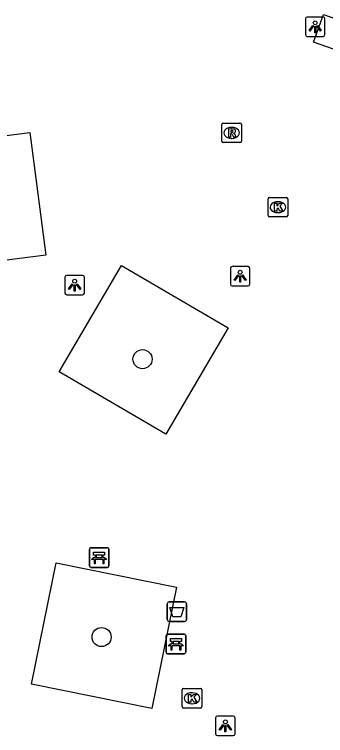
# Model space of a CAD drawing. Extents: x 164150 to 165261, y 382513 to 383432.
# Drawn here: x 164287.46 to 164303.38, y 383135.04 to 383171.95 of the extents above; entities that cross this region are included whole.
import ezdxf

# ---------------------------------------------------------------- set-up
doc = ezdxf.new("R2010")
doc.units = 0
for name, color, linetype in [('IMGEO_Afvalbak', 7, 'Continuous'), ('IMGEO_Bank', 7, 'Continuous'), ('IMGEO_Boom', 7, 'Continuous'), ('IMGEO_Kolk', 7, 'Continuous'), ('IMGEO_Lichtpunt', 7, 'Continuous'), ('IMGEO_Rioolput', 7, 'Continuous'), ('IMGEO_Voetgangersgebied_open', 7, 'Continuous')]:
    doc.layers.add(name, color=color, linetype=linetype)

msp = doc.modelspace()

# ---------------------------------------------------------------- linework, layer by layer
at = {"layer": 'IMGEO_Afvalbak'}
for p, q in [((164295.38, 383141.879), (164296.17, 383141.879)), ((164296.17, 383141.879), (164295.38, 383141.879)), ((164295.28, 383140.979), (164295.28, 383141.779)), ((164295.28, 383141.779), (164295.28, 383140.979)), ((164296.27, 383141.779), (164296.27, 383140.979)), ((164296.27, 383140.979), (164296.27, 383141.779)), ((164296.17, 383140.879), (164295.38, 383140.879)), ((164295.38, 383140.879), (164296.17, 383140.879))]:
    msp.add_line(p, q, dxfattribs=at)
msp.add_lwpolyline([(164295.423, 383141.593), (164296.127, 383141.593), (164295.978, 383141.123), (164295.572, 383141.123), (164295.423, 383141.593)], dxfattribs=at)
for centre, start, end in [((164295.38, 383141.779), 90, 180), ((164295.38, 383141.779), 90, 180), ((164296.17, 383141.779), 0, 90), ((164296.17, 383141.779), 360, 90), ((164295.38, 383140.979), 180, 270), ((164295.38, 383140.979), 180, 270), ((164296.17, 383140.979), 270, 0), ((164296.17, 383140.979), 270, 0)]:
    msp.add_arc(centre, 0.1, start, end, dxfattribs=at)
at = {"layer": 'IMGEO_Bank'}
for p, q in [((164291.299, 383143.724), (164291.299, 383144.565)), ((164291.299, 383144.565), (164291.299, 383143.724)), ((164291.374, 383144.649), (164292.215, 383144.649)), ((164292.215, 383144.649), (164291.374, 383144.649)), ((164292.299, 383144.574), (164292.299, 383143.733)), ((164292.299, 383143.733), (164292.299, 383144.574)), ((164291.996, 383144.047), (164291.603, 383144.047)), ((164291.608, 383144.155), (164291.608, 383144.261)), ((164291.652, 383144.261), (164291.652, 383144.155)), ((164291.94, 383144.267), (164291.658, 383144.267)), ((164291.658, 383144.149), (164291.94, 383144.149)), ((164291.946, 383144.155), (164291.946, 383144.261)), ((164291.99, 383144.261), (164291.99, 383144.155)), ((164292.224, 383143.649), (164291.383, 383143.649)), ((164291.383, 383143.649), (164292.224, 383143.649)), ((164295.226, 383139.302), (164295.226, 383140.143)), ((164295.226, 383140.143), (164295.226, 383139.302)), ((164295.301, 383140.227), (164296.142, 383140.227)), ((164296.142, 383140.227), (164295.301, 383140.227)), ((164296.226, 383140.152), (164296.226, 383139.311)), ((164296.226, 383139.311), (164296.226, 383140.152)), ((164295.923, 383139.625), (164295.53, 383139.625)), ((164295.535, 383139.733), (164295.535, 383139.839)), ((164295.579, 383139.839), (164295.579, 383139.733)), ((164295.867, 383139.845), (164295.585, 383139.845)), ((164295.585, 383139.727), (164295.867, 383139.727)), ((164295.873, 383139.733), (164295.873, 383139.839)), ((164295.917, 383139.839), (164295.917, 383139.733)), ((164296.151, 383139.227), (164295.31, 383139.227)), ((164295.31, 383139.227), (164296.151, 383139.227))]:
    msp.add_line(p, q, dxfattribs=at)
for points in [[(164291.602, 383144.267), (164291.516, 383144.267), (164291.516, 383144.428), (164292.079, 383144.428), (164292.079, 383144.267), (164291.996, 383144.267)], [(164291.546, 383144.047), (164291.404, 383144.047), (164291.516, 383144.149), (164291.602, 383144.149)], [(164291.596, 383144.04), (164291.596, 383143.833), (164291.553, 383143.833), (164291.553, 383144.04)], [(164291.996, 383144.149), (164292.079, 383144.149), (164292.191, 383144.047), (164292.052, 383144.047)], [(164292.046, 383144.04), (164292.046, 383143.833), (164292.002, 383143.833), (164292.002, 383144.04)], [(164295.529, 383139.845), (164295.443, 383139.845), (164295.443, 383140.006), (164296.006, 383140.006), (164296.006, 383139.845), (164295.923, 383139.845)], [(164295.473, 383139.625), (164295.331, 383139.625), (164295.443, 383139.727), (164295.529, 383139.727)], [(164295.523, 383139.618), (164295.523, 383139.411), (164295.48, 383139.411), (164295.48, 383139.618)], [(164295.923, 383139.727), (164296.006, 383139.727), (164296.118, 383139.625), (164295.979, 383139.625)], [(164295.973, 383139.618), (164295.973, 383139.411), (164295.929, 383139.411), (164295.929, 383139.618)]]:
    msp.add_lwpolyline(points, dxfattribs=at)
for centre, radius, start, end in [((164291.377, 383144.571), 0.0779, 92.4484, 184.2845), ((164291.377, 383144.571), 0.0779, 92.4484, 184.2845), ((164292.221, 383144.571), 0.0779, 2.4484, 94.2845), ((164292.221, 383144.571), 0.0779, 2.4484, 94.2845), ((164291.546, 383144.04), 0.00671, 2.8957, 87.1043), ((164291.603, 383144.04), 0.00671, 92.8957, 177.1043), ((164291.601, 383144.26), 0.00671, 2.8957, 87.1043), ((164291.601, 383144.156), 0.00671, 272.8957, 357.1043), ((164291.658, 383144.26), 0.00671, 92.8957, 177.1043), ((164291.658, 383144.156), 0.00671, 182.8957, 267.1043), ((164291.94, 383144.26), 0.00671, 2.8957, 87.1043), ((164291.94, 383144.156), 0.00671, 272.8957, 357.1043), ((164291.997, 383144.26), 0.00671, 92.8957, 177.1043), ((164291.997, 383144.156), 0.00671, 182.8957, 267.1043), ((164291.995, 383144.04), 0.00671, 2.8957, 87.1043), ((164292.052, 383144.04), 0.00671, 92.8957, 177.1043), ((164291.377, 383143.727), 0.0779, 182.4484, 274.2845), ((164291.377, 383143.727), 0.0779, 182.4484, 274.2845), ((164292.221, 383143.727), 0.0779, 272.4484, 4.2845), ((164292.221, 383143.727), 0.0779, 272.4484, 4.2845), ((164295.304, 383140.149), 0.0779, 92.4484, 184.2845), ((164295.304, 383140.149), 0.0779, 92.4484, 184.2845), ((164296.148, 383140.149), 0.0779, 2.4484, 94.2845), ((164296.148, 383140.149), 0.0779, 2.4484, 94.2845), ((164295.473, 383139.618), 0.00671, 2.8957, 87.1043), ((164295.53, 383139.618), 0.00671, 92.8957, 177.1043), ((164295.528, 383139.838), 0.00671, 2.8957, 87.1043), ((164295.528, 383139.734), 0.00671, 272.8957, 357.1043), ((164295.585, 383139.838), 0.00671, 92.8957, 177.1043), ((164295.585, 383139.734), 0.00671, 182.8957, 267.1043), ((164295.867, 383139.838), 0.00671, 2.8957, 87.1043), ((164295.867, 383139.734), 0.00671, 272.8957, 357.1043), ((164295.924, 383139.838), 0.00671, 92.8957, 177.1043), ((164295.924, 383139.734), 0.00671, 182.8957, 267.1043), ((164295.922, 383139.618), 0.00671, 2.8957, 87.1043), ((164295.979, 383139.618), 0.00671, 92.8957, 177.1043), ((164295.304, 383139.305), 0.0779, 182.4484, 274.2845), ((164295.304, 383139.305), 0.0779, 182.4484, 274.2845), ((164296.148, 383139.305), 0.0779, 272.4484, 4.2845), ((164296.148, 383139.305), 0.0779, 272.4484, 4.2845)]:
    msp.add_arc(centre, radius, start, end, dxfattribs=at)
at = {"layer": 'IMGEO_Boom'}
for centre in [(164294.019, 383154.305), (164291.923, 383140.082)]:
    msp.add_circle(centre, 0.489, dxfattribs=at)
at = {"layer": 'IMGEO_Kolk'}
for p, q in [((164300.443, 383161.659), (164300.443, 383162.511)), ((164300.518, 383162.585), (164301.37, 383162.585)), ((164301.444, 383162.511), (164301.444, 383161.659)), ((164300.931, 383162.365), (164300.956, 383162.365)), ((164300.954, 383161.805), (164300.929, 383161.805)), ((164301.37, 383161.585), (164300.518, 383161.585)), ((164296.123, 383137.447), (164296.975, 383137.447)), ((164296.048, 383136.521), (164296.048, 383137.373)), ((164296.536, 383137.227), (164296.561, 383137.227)), ((164297.049, 383137.373), (164297.049, 383136.521)), ((164296.559, 383136.667), (164296.534, 383136.667)), ((164296.975, 383136.447), (164296.123, 383136.447))]:
    msp.add_line(p, q, dxfattribs=at)
for points in [[(164300.443, 383161.659), (164300.443, 383162.511)], [(164300.518, 383162.585), (164301.37, 383162.585)], [(164301.444, 383162.511), (164301.444, 383161.659)], [(164300.764, 383162.285), (164300.887, 383162.285), (164300.887, 383162.134), (164301.017, 383162.285), (164301.181, 383162.285), (164301.035, 383162.134), (164301.188, 383161.885), (164301.036, 383161.885), (164300.951, 383162.049), (164300.887, 383161.982), (164300.887, 383161.885), (164300.764, 383161.885), (164300.764, 383162.285)], [(164301.37, 383161.585), (164300.518, 383161.585)], [(164296.123, 383137.447), (164296.975, 383137.447)], [(164296.048, 383136.521), (164296.048, 383137.373)], [(164296.369, 383137.147), (164296.492, 383137.147), (164296.492, 383136.996), (164296.622, 383137.147), (164296.786, 383137.147), (164296.64, 383136.996), (164296.793, 383136.747), (164296.641, 383136.747), (164296.556, 383136.911), (164296.492, 383136.844), (164296.492, 383136.747), (164296.369, 383136.747), (164296.369, 383137.147)], [(164297.049, 383137.373), (164297.049, 383136.521)], [(164296.975, 383136.447), (164296.123, 383136.447)]]:
    msp.add_lwpolyline(points, dxfattribs=at)
for centre, start, end in [((164300.52, 383162.509), 91.552, 178.448), ((164300.52, 383162.509), 91.552, 178.448), ((164301.368, 383162.509), 1.552, 88.448), ((164301.368, 383162.509), 1.552, 88.448), ((164300.52, 383161.661), 181.552, 268.448), ((164300.52, 383161.661), 181.552, 268.448), ((164301.368, 383161.661), 271.552, 358.448), ((164301.368, 383161.661), 271.552, 358.448), ((164296.125, 383137.371), 91.552, 178.448), ((164296.125, 383137.371), 91.552, 178.448), ((164296.973, 383137.371), 1.552, 88.448), ((164296.973, 383137.371), 1.552, 88.448), ((164296.125, 383136.523), 181.552, 268.448), ((164296.125, 383136.523), 181.552, 268.448), ((164296.973, 383136.523), 271.552, 358.448), ((164296.973, 383136.523), 271.552, 358.448)]:
    msp.add_arc(centre, 0.0765, start, end, dxfattribs=at)
for centre, major_axis, ratio, start_param, end_param in [((164300.93, 383162.085), (-0.387, 0.002), 0.722429, 4.712389, 7.853982), ((164300.955, 383162.085), (-0.39, 0.002), 0.717154, 1.570796, 4.712389), ((164296.535, 383136.947), (-0.387, 0.002), 0.722429, 4.712389, 7.853982), ((164296.56, 383136.947), (-0.39, 0.002), 0.717154, 1.570796, 4.712389)]:
    msp.add_ellipse(centre, major_axis=major_axis, ratio=ratio, start_param=start_param, end_param=end_param, dxfattribs=at)
at = {"layer": 'IMGEO_Lichtpunt'}
for p, q in [((164302.353, 383171.723), (164302.353, 383170.916)), ((164302.353, 383171.723), (164302.353, 383170.916)), ((164303.255, 383171.818), (164302.447, 383171.818)), ((164303.255, 383171.818), (164302.447, 383171.818)), ((164303.349, 383170.916), (164303.349, 383171.723)), ((164303.349, 383170.916), (164303.349, 383171.723)), ((164302.447, 383170.822), (164303.255, 383170.822)), ((164302.447, 383170.822), (164303.255, 383170.822)), ((164298.512, 383158.955), (164298.512, 383158.148)), ((164298.512, 383158.955), (164298.512, 383158.148)), ((164299.414, 383159.05), (164298.606, 383159.05)), ((164299.414, 383159.05), (164298.606, 383159.05)), ((164299.508, 383158.148), (164299.508, 383158.955)), ((164299.508, 383158.148), (164299.508, 383158.955)), ((164290.047, 383158.498), (164290.047, 383157.691)), ((164290.047, 383158.498), (164290.047, 383157.691)), ((164290.949, 383158.593), (164290.141, 383158.593)), ((164290.949, 383158.593), (164290.141, 383158.593)), ((164291.043, 383157.691), (164291.043, 383158.498)), ((164291.043, 383157.691), (164291.043, 383158.498)), ((164298.606, 383158.054), (164299.414, 383158.054)), ((164298.606, 383158.054), (164299.414, 383158.054)), ((164290.141, 383157.597), (164290.949, 383157.597)), ((164290.141, 383157.597), (164290.949, 383157.597)), ((164297.759, 383135.939), (164297.759, 383135.132)), ((164297.759, 383135.939), (164297.759, 383135.132)), ((164298.661, 383136.034), (164297.853, 383136.034)), ((164298.661, 383136.034), (164297.853, 383136.034)), ((164298.755, 383135.132), (164298.755, 383135.939)), ((164298.755, 383135.132), (164298.755, 383135.939)), ((164297.853, 383135.038), (164298.661, 383135.038)), ((164297.853, 383135.038), (164298.661, 383135.038))]:
    msp.add_line(p, q, dxfattribs=at)
for points in [[(164302.727, 383171.387), (164302.766, 383171.359), (164302.578, 383171.097), (164302.54, 383171.124), (164302.727, 383171.387)], [(164302.829, 383171.339), (164302.876, 383171.339), (164302.876, 383171.017), (164302.829, 383171.017), (164302.829, 383171.339)], [(164302.939, 383171.359), (164302.977, 383171.386), (164303.164, 383171.124), (164303.125, 383171.096), (164302.939, 383171.359)], [(164298.886, 383158.619), (164298.925, 383158.591), (164298.737, 383158.329), (164298.699, 383158.356), (164298.886, 383158.619)], [(164298.988, 383158.571), (164299.035, 383158.571), (164299.035, 383158.249), (164298.988, 383158.249), (164298.988, 383158.571)], [(164299.098, 383158.591), (164299.136, 383158.618), (164299.323, 383158.356), (164299.284, 383158.328), (164299.098, 383158.591)], [(164290.421, 383158.162), (164290.46, 383158.134), (164290.272, 383157.872), (164290.234, 383157.899), (164290.421, 383158.162)], [(164290.523, 383158.114), (164290.57, 383158.114), (164290.57, 383157.792), (164290.523, 383157.792), (164290.523, 383158.114)], [(164290.633, 383158.134), (164290.671, 383158.161), (164290.858, 383157.899), (164290.819, 383157.871), (164290.633, 383158.134)], [(164298.133, 383135.603), (164298.172, 383135.575), (164297.984, 383135.313), (164297.946, 383135.34), (164298.133, 383135.603)], [(164298.235, 383135.555), (164298.282, 383135.555), (164298.282, 383135.233), (164298.235, 383135.233), (164298.235, 383135.555)], [(164298.345, 383135.575), (164298.383, 383135.602), (164298.57, 383135.34), (164298.531, 383135.312), (164298.345, 383135.575)]]:
    msp.add_lwpolyline(points, dxfattribs=at)
for centre in [(164302.852, 383171.521), (164299.011, 383158.753), (164290.546, 383158.296), (164298.258, 383135.737)]:
    msp.add_circle(centre, 0.0994, dxfattribs=at)
for centre, start, end in [((164302.447, 383171.723), 90, 180), ((164302.447, 383171.723), 90, 180), ((164303.255, 383171.723), 0, 90), ((164303.255, 383171.723), 0, 90), ((164302.447, 383170.916), 180, 270), ((164302.447, 383170.916), 180, 270), ((164303.255, 383170.916), 270, 0), ((164303.255, 383170.916), 270, 360), ((164298.606, 383158.955), 90, 180), ((164298.606, 383158.955), 90, 180), ((164299.414, 383158.955), 0, 90), ((164299.414, 383158.955), 0, 90), ((164290.141, 383158.498), 90, 180), ((164290.141, 383158.498), 90, 180), ((164290.949, 383158.498), 0, 90), ((164290.949, 383158.498), 0, 90), ((164298.606, 383158.148), 180, 270), ((164298.606, 383158.148), 180, 270), ((164299.414, 383158.148), 270, 0), ((164299.414, 383158.148), 270, 360), ((164290.141, 383157.691), 180, 270), ((164290.141, 383157.691), 180, 270), ((164290.949, 383157.691), 270, 0), ((164290.949, 383157.691), 270, 360), ((164297.853, 383135.939), 90, 180), ((164297.853, 383135.939), 90, 180), ((164298.661, 383135.939), 0, 90), ((164298.661, 383135.939), 0, 90), ((164297.853, 383135.132), 180, 270), ((164297.853, 383135.132), 180, 270), ((164298.661, 383135.132), 270, 0), ((164298.661, 383135.132), 270, 360)]:
    msp.add_arc(centre, 0.0946, start, end, dxfattribs=at)
at = {"layer": 'IMGEO_Rioolput'}
for p, q in [((164298.077, 383165.462), (164298.077, 383166.314)), ((164298.152, 383166.388), (164299.004, 383166.388)), ((164299.078, 383166.314), (164299.078, 383165.462)), ((164298.565, 383166.168), (164298.59, 383166.168)), ((164298.588, 383165.608), (164298.563, 383165.608)), ((164299.004, 383165.388), (164298.152, 383165.388))]:
    msp.add_line(p, q, dxfattribs=at)
for points in [[(164298.077, 383165.462), (164298.077, 383166.314)], [(164298.152, 383166.388), (164299.004, 383166.388)], [(164299.078, 383166.314), (164299.078, 383165.462)], [(164298.666, 383166.086), (164298.414, 383166.088), (164298.414, 383165.688)], [(164298.414, 383165.688), (164298.538, 383165.688), (164298.538, 383165.85), (164298.549, 383165.85)], [(164298.592, 383166.007), (164298.538, 383166.007), (164298.538, 383165.926)], [(164298.538, 383165.926), (164298.59, 383165.926)], [(164298.596, 383165.821), (164298.667, 383165.688), (164298.807, 383165.688), (164298.742, 383165.814)], [(164299.004, 383165.388), (164298.152, 383165.388)]]:
    msp.add_lwpolyline(points, dxfattribs=at)
for centre, radius, start, end in [((164298.154, 383166.312), 0.0765, 91.552, 178.448), ((164298.154, 383166.312), 0.0765, 91.552, 178.448), ((164299.002, 383166.312), 0.0765, 1.552, 88.448), ((164299.002, 383166.312), 0.0765, 1.552, 88.448), ((164298.548, 383165.797), 0.0533, 26.0293, 88.6989), ((164298.574, 383166.115), 0.19, 274.7715, 282.9687), ((164298.598, 383165.911), 0.0964, 77.0061, 93.1865), ((164298.612, 383165.968), 0.0378, 276.6634, 79.6772), ((164298.665, 383165.976), 0.109, 350.3612, 89.416), ((164298.663, 383165.976), 0.112, 277.5842, 350.9817), ((164298.647, 383165.761), 0.108, 29.5134, 73.7905), ((164298.154, 383165.464), 0.0765, 181.552, 268.448), ((164298.154, 383165.464), 0.0765, 181.552, 268.448), ((164299.002, 383165.464), 0.0765, 271.552, 358.448), ((164299.002, 383165.464), 0.0765, 271.552, 358.448)]:
    msp.add_arc(centre, radius, start, end, dxfattribs=at)
for centre, major_axis, ratio, start_param, end_param in [((164298.564, 383165.888), (-0.387, 0.002), 0.722429, 4.712389, 7.853982), ((164298.589, 383165.888), (-0.39, 0.002), 0.717154, 1.570796, 4.712389)]:
    msp.add_ellipse(centre, major_axis=major_axis, ratio=ratio, start_param=start_param, end_param=end_param, dxfattribs=at)
at = {"layer": 'IMGEO_Voetgangersgebied_open'}
for points in [[(164302.772, 383170.526), (164303.279, 383171.951), (164324.97, 383164.308), (164324.466, 383162.914), (164302.772, 383170.526)], [(164289.064, 383159.632), (164282.798, 383158.823), (164281.987, 383165.103), (164288.253, 383165.912), (164289.064, 383159.632)], [(164298.395, 383155.903), (164295.21, 383150.46), (164289.761, 383153.649), (164292.946, 383159.092), (164298.395, 383155.903)], [(164295.764, 383142.629), (164294.502, 383136.422), (164288.337, 383137.675), (164289.599, 383143.882), (164295.764, 383142.629)]]:
    msp.add_lwpolyline(points, dxfattribs=at)

doc.saveas('drawing.dxf')
